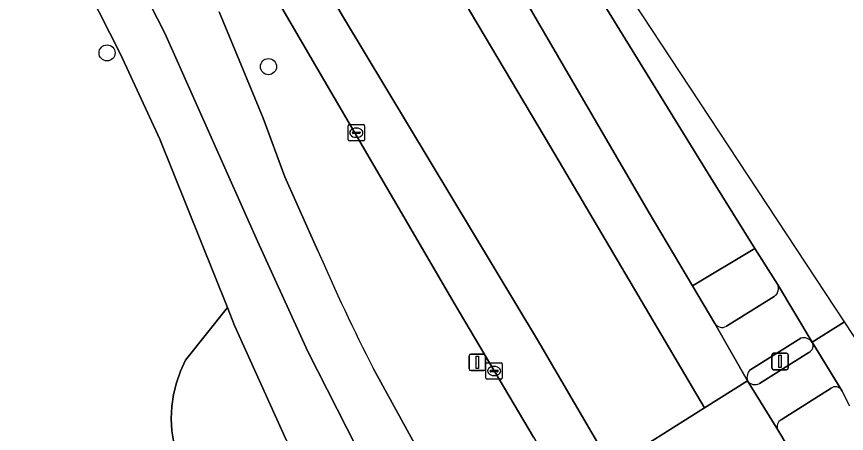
# Model space of a CAD drawing. Extents: x 161477 to 163040, y 383680 to 384871.
# Drawn here: x 162658.6 to 162709, y 384535.9 to 384561.2 of the extents above; entities that cross this region are included whole.
import ezdxf

# ---------------------------------------------------------------- set-up
doc = ezdxf.new("R2010")
doc.units = 0
for name, color, linetype in [('IMGEO_Berm_groen', 7, 'Continuous'), ('IMGEO_Boom', 7, 'Continuous'), ('IMGEO_Fietspad_open', 7, 'Continuous'), ('IMGEO_Groenvoorziening', 7, 'Continuous'), ('IMGEO_Kolk', 7, 'Continuous'), ('IMGEO_Lichtmast', 7, 'Continuous'), ('IMGEO_Rijbaan_regionaal_gesloten', 7, 'Continuous'), ('IMGEO_Verkeerseiland_groen', 7, 'Continuous'), ('IMGEO_Verkeerseiland_open', 7, 'Continuous'), ('IMGEO_Verkeersregelinstallatiepaal', 7, 'Continuous'), ('IMGEO_Voetpad_open', 7, 'Continuous')]:
    doc.layers.add(name, color=color, linetype=linetype)

msp = doc.modelspace()

# ---------------------------------------------------------------- linework, layer by layer
at = {"layer": 'IMGEO_Berm_groen'}
for points in [[(162685.222, 384543.678), (162670.368, 384569.152), (162661.36, 384584.262), (162660.195, 384586.185)], [(162670.873, 384561.485), (162673.55, 384555.018), (162674.874, 384551.461), (162676.88, 384546.972)], [(162689.993, 384535.646), (162685.222, 384543.678)], [(162680.267, 384539.789), (162684.444, 384532.154)]]:
    msp.add_lwpolyline(points, dxfattribs=at)
msp.add_arc((162786.626, 384594.331), 119.529, 203.34157, 207.149, dxfattribs=at)
at = {"layer": 'IMGEO_Boom'}
for centre in [(162664.06, 384558.99), (162673.873, 384558.156)]:
    msp.add_circle(centre, 0.489, dxfattribs=at)
at = {"layer": 'IMGEO_Fietspad_open'}
for points in [[(162648.573, 384592.878), (162650.141, 384590.536), (162655.343, 384582.291), (162661.691, 384571.728), (162663.543, 384568.094), (162667.567, 384560.196), (162673.2, 384547.544), (162676.263, 384540.838), (162679.22, 384535.035), (162681.042, 384531.876), (162683.982, 384526.606), (162684.444, 384525.851), (162686.138, 384523.183), (162688.203, 384519.591)], [(162676.88, 384546.972), (162674.874, 384551.461), (162673.55, 384555.018), (162670.873, 384561.485)], [(162708.696, 384538.533), (162706.933, 384541.404)], [(162706.734, 384540.787), (162703.726, 384538.904)], [(162686.603, 384528.492), (162686.402, 384528.785), (162684.444, 384532.154), (162680.267, 384539.789)], [(162702.998, 384539.067), (162704.837, 384536.094)], [(162705.051, 384536.699), (162705.329, 384536.874), (162708.091, 384538.619)]]:
    msp.add_lwpolyline(points, dxfattribs=at)
for centre, radius, start, end in [((162786.626, 384594.331), 119.529, 203.34157, 207.149), ((162706.52, 384541.197), 0.462, 297.5598, 26.6882), ((162703.451, 384539.383), 0.552, 214.8752, 299.8839), ((162708.348, 384538.255), 0.446, 38.6136, 125.2058), ((162705.244, 384536.29), 0.452, 115.301, 205.7397)]:
    msp.add_arc(centre, radius, start, end, dxfattribs=at)
at = {"layer": 'IMGEO_Groenvoorziening'}
for points in [[(162668.524, 384539.646), (162668.832, 384540.317), (162671.377, 384543.523), (162667.278, 384553.755), (162664.873, 384558.92), (162661.645, 384565.308), (162653.631, 384562.838), (162653.032, 384562.653), (162652.519, 384562.665), (162652.522, 384560.978), (162626.101, 384560.997)], [(162674.949, 384535.488), (162671.817, 384542.425), (162671.377, 384543.523), (162668.832, 384540.317), (162668.524, 384539.646), (162668.282, 384538.949), (162668.107, 384538.232), (162668.003, 384537.502), (162667.968, 384536.765), (162668.005, 384536.027), (162668.112, 384535.297), (162668.289, 384534.581), (162668.534, 384533.885), (162669.195, 384532.731), (162669.8, 384531.547), (162670.348, 384530.335), (162670.839, 384529.099), (162671.27, 384527.841), (162671.641, 384526.565), (162671.951, 384525.271)], [(162671.951, 384525.271), (162671.641, 384526.565), (162671.27, 384527.841), (162670.839, 384529.099), (162670.348, 384530.335), (162669.8, 384531.547), (162669.195, 384532.731), (162668.534, 384533.885), (162668.289, 384534.581), (162668.112, 384535.297), (162668.005, 384536.027), (162667.968, 384536.765), (162668.003, 384537.502), (162668.107, 384538.232), (162668.282, 384538.949), (162668.524, 384539.646)]]:
    msp.add_lwpolyline(points, dxfattribs=at)
at = {"layer": 'IMGEO_Kolk'}
for p, q in [((162678.714, 384553.715), (162678.714, 384554.567)), ((162678.789, 384554.641), (162679.641, 384554.641)), ((162679.202, 384554.421), (162679.227, 384554.421)), ((162679.715, 384554.567), (162679.715, 384553.715)), ((162678.973, 384554.135), (162678.973, 384554.147)), ((162679.411, 384554.098), (162679.013, 384554.098)), ((162679.016, 384554.184), (162679.414, 384554.184)), ((162679.225, 384553.861), (162679.2, 384553.861)), ((162679.457, 384554.147), (162679.457, 384554.135)), ((162679.641, 384553.641), (162678.789, 384553.641)), ((162687.09, 384539.236), (162687.09, 384540.088)), ((162687.165, 384540.162), (162688.017, 384540.162)), ((162688.091, 384540.088), (162688.091, 384539.236)), ((162687.349, 384539.656), (162687.349, 384539.668)), ((162687.787, 384539.619), (162687.389, 384539.619)), ((162687.392, 384539.705), (162687.79, 384539.705)), ((162687.578, 384539.942), (162687.603, 384539.942)), ((162687.833, 384539.668), (162687.833, 384539.656)), ((162688.017, 384539.162), (162687.165, 384539.162)), ((162687.601, 384539.382), (162687.576, 384539.382))]:
    msp.add_line(p, q, dxfattribs=at)
for points in [[(162678.714, 384553.715), (162678.714, 384554.567)], [(162678.789, 384554.641), (162679.641, 384554.641)], [(162679.715, 384554.567), (162679.715, 384553.715)], [(162679.641, 384553.641), (162678.789, 384553.641)], [(162687.09, 384539.236), (162687.09, 384540.088)], [(162687.165, 384540.162), (162688.017, 384540.162)], [(162688.091, 384540.088), (162688.091, 384539.236)], [(162688.017, 384539.162), (162687.165, 384539.162)]]:
    msp.add_lwpolyline(points, dxfattribs=at)
for centre, radius, start, end in [((162678.791, 384554.565), 0.0765, 91.552, 178.448), ((162678.791, 384554.565), 0.0765, 91.552, 178.448), ((162679.639, 384554.565), 0.0765, 1.552, 88.448), ((162679.639, 384554.565), 0.0765, 1.552, 88.448), ((162678.791, 384553.717), 0.0765, 181.552, 268.448), ((162678.791, 384553.717), 0.0765, 181.552, 268.448), ((162679.013, 384554.144), 0.0403, 85.8775, 175.7526), ((162679.01, 384554.134), 0.0366, 178.938, 274.7102), ((162679.414, 384554.141), 0.043, 264.8664, 352.4533), ((162679.418, 384554.146), 0.0386, 1.7309, 96.639), ((162679.639, 384553.717), 0.0765, 271.552, 358.448), ((162679.639, 384553.717), 0.0765, 271.552, 358.448), ((162687.167, 384540.086), 0.0765, 91.552, 178.448), ((162687.167, 384540.086), 0.0765, 91.552, 178.448), ((162688.015, 384540.086), 0.0765, 1.552, 88.448), ((162688.015, 384540.086), 0.0765, 1.552, 88.448), ((162687.389, 384539.665), 0.0403, 85.8775, 175.7526), ((162687.386, 384539.655), 0.0366, 178.938, 274.7102), ((162687.79, 384539.662), 0.043, 264.8664, 352.4533), ((162687.794, 384539.667), 0.0386, 1.7309, 96.639), ((162687.167, 384539.238), 0.0765, 181.552, 268.448), ((162687.167, 384539.238), 0.0765, 181.552, 268.448), ((162688.015, 384539.238), 0.0765, 271.552, 358.448), ((162688.015, 384539.238), 0.0765, 271.552, 358.448)]:
    msp.add_arc(centre, radius, start, end, dxfattribs=at)
for centre, major_axis, ratio, start_param, end_param in [((162679.201, 384554.141), (-0.387, 0.002), 0.722429, 4.712389, 7.853982), ((162679.226, 384554.141), (-0.39, 0.002), 0.717154, 1.570796, 4.712389), ((162687.577, 384539.662), (-0.387, 0.002), 0.722429, 4.712389, 7.853982), ((162687.602, 384539.662), (-0.39, 0.002), 0.717154, 1.570796, 4.712389)]:
    msp.add_ellipse(centre, major_axis=major_axis, ratio=ratio, start_param=start_param, end_param=end_param, dxfattribs=at)
at = {"layer": 'IMGEO_Lichtmast'}
for p, q in [((162686.076, 384539.786), (162686.076, 384540.586)), ((162686.076, 384540.586), (162686.076, 384539.786)), ((162686.176, 384540.686), (162686.966, 384540.686)), ((162686.966, 384540.686), (162686.176, 384540.686)), ((162687.066, 384540.586), (162687.066, 384539.786)), ((162687.066, 384539.786), (162687.066, 384540.586)), ((162686.966, 384539.686), (162686.176, 384539.686)), ((162686.176, 384539.686), (162686.966, 384539.686))]:
    msp.add_line(p, q, dxfattribs=at)
msp.add_lwpolyline([(162686.496, 384540.561), (162686.646, 384540.561), (162686.646, 384539.811), (162686.496, 384539.811), (162686.496, 384540.561)], dxfattribs=at)
for centre, start, end in [((162686.176, 384540.586), 90, 180), ((162686.176, 384540.586), 90, 180), ((162686.966, 384540.586), 0, 90), ((162686.966, 384540.586), 360, 90), ((162686.176, 384539.786), 180, 270), ((162686.176, 384539.786), 180, 270), ((162686.966, 384539.786), 270, 0), ((162686.966, 384539.786), 270, 0)]:
    msp.add_arc(centre, 0.1, start, end, dxfattribs=at)
at = {"layer": 'IMGEO_Rijbaan_regionaal_gesloten'}
for points in [[(162708.903, 384542.641), (162673.755, 384595.96), (162648.578, 384629.77), (162629.086, 384651.951), (162621.38, 384659.599), (162603.002, 384676.806), (162601.43, 384677.969), (162602.209, 384677.219)], [(162648.312, 384611.38), (162656.913, 384597.53), (162662.642, 384588.001), (162669.571, 384576.273), (162678.43, 384561.146), (162690.221, 384541.556), (162694.729, 384533.867), (162700.392, 384537.428), (162691.025, 384553.287), (162677.768, 384575.611), (162668.575, 384591.138), (162663.512, 384599.868), (162657.753, 384609.936)], [(162660.195, 384586.185), (162661.36, 384584.262), (162670.368, 384569.152), (162685.222, 384543.678), (162689.993, 384535.646), (162692.033, 384532.172), (162694.729, 384533.867), (162690.221, 384541.556), (162678.43, 384561.146), (162669.571, 384576.273), (162662.642, 384588.001), (162656.913, 384597.53), (162648.312, 384611.38)], [(162657.753, 384609.936), (162663.512, 384599.868), (162668.575, 384591.138), (162677.768, 384575.611), (162691.025, 384553.287), (162700.392, 384537.428), (162702.998, 384539.067), (162701.003, 384542.549), (162699.655, 384544.828), (162696.961, 384549.381), (162689.158, 384562.781), (162678.825, 384579.596)], [(162691.69, 384566.137), (162700.772, 384551.402), (162703.438, 384547.104), (162704.815, 384544.939), (162706.933, 384541.404), (162708.903, 384542.641)], [(162708.903, 384542.641), (162706.933, 384541.404), (162708.696, 384538.533), (162708.753, 384538.44), (162709.195, 384537.541)], [(162722.763, 384506.553), (162724.46, 384503.382), (162725.983, 384500.519), (162726.269, 384500), (162728.01, 384496.744), (162731.669, 384497.217), (162734.536, 384497.588), (162727.63, 384510.542), (162721.795, 384520.78), (162712.099, 384537.792), (162708.903, 384542.641)], [(162709.381, 384528.462), (162704.837, 384536.094), (162702.998, 384539.067), (162700.392, 384537.428), (162694.729, 384533.867), (162713.503, 384501.841), (162715.523, 384498.605), (162717.548, 384495.062), (162721.159, 384495.567), (162724.869, 384496.086), (162722.863, 384499.471), (162722.785, 384499.604), (162722.728, 384499.699), (162722.549, 384500), (162720.899, 384502.778), (162719.626, 384504.921)]]:
    msp.add_lwpolyline(points, dxfattribs=at)
at = {"layer": 'IMGEO_Verkeerseiland_groen'}
msp.add_lwpolyline([(162677.466, 384583.79), (162678.825, 384579.596), (162689.158, 384562.781), (162696.961, 384549.381), (162699.655, 384544.828), (162703.438, 384547.104), (162700.772, 384551.402), (162691.69, 384566.137)], dxfattribs=at)
at = {"layer": 'IMGEO_Verkeerseiland_open'}
for points in [[(162704.815, 384544.939), (162703.438, 384547.104), (162699.655, 384544.828), (162701.003, 384542.549)], [(162701.714, 384542.378), (162704.613, 384544.197)], [(162706.232, 384541.648), (162703.197, 384539.759)], [(162703.726, 384538.904), (162706.734, 384540.787)], [(162708.091, 384538.619), (162705.329, 384536.874), (162705.051, 384536.699)], [(162709.195, 384537.541), (162708.753, 384538.44), (162708.696, 384538.533)], [(162704.837, 384536.094), (162709.381, 384528.462)]]:
    msp.add_lwpolyline(points, dxfattribs=at)
for centre, radius, start, end in [((162704.341, 384544.67), 0.545, 299.9253, 29.6167), ((162701.452, 384542.85), 0.54, 213.8938, 299.0599), ((162706.424, 384541.069), 0.609, 33.2949, 108.3218), ((162706.52, 384541.197), 0.462, 297.5598, 26.6882), ((162703.584, 384539.273), 0.621, 128.5152, 199.3973), ((162703.451, 384539.383), 0.552, 214.8752, 299.8839), ((162708.348, 384538.255), 0.446, 38.6136, 125.2058), ((162705.244, 384536.29), 0.452, 115.301, 205.7397)]:
    msp.add_arc(centre, radius, start, end, dxfattribs=at)
at = {"layer": 'IMGEO_Verkeersregelinstallatiepaal'}
for p, q in [((162704.48, 384539.842), (162704.48, 384540.642)), ((162704.48, 384540.642), (162704.48, 384539.842)), ((162704.58, 384540.742), (162705.37, 384540.742)), ((162705.37, 384540.742), (162704.58, 384540.742)), ((162705.47, 384540.642), (162705.47, 384539.842)), ((162705.47, 384539.842), (162705.47, 384540.642)), ((162705.37, 384539.742), (162704.58, 384539.742)), ((162704.58, 384539.742), (162705.37, 384539.742))]:
    msp.add_line(p, q, dxfattribs=at)
msp.add_lwpolyline([(162704.9, 384540.617), (162705.05, 384540.617), (162705.05, 384539.867), (162704.9, 384539.867), (162704.9, 384540.617)], dxfattribs=at)
for centre, start, end in [((162704.58, 384540.642), 90, 180), ((162704.58, 384540.642), 90, 180), ((162705.37, 384540.642), 0, 90), ((162705.37, 384540.642), 360, 90), ((162704.58, 384539.842), 180, 270), ((162704.58, 384539.842), 180, 270), ((162705.37, 384539.842), 270, 0), ((162705.37, 384539.842), 270, 0)]:
    msp.add_arc(centre, 0.1, start, end, dxfattribs=at)
at = {"layer": 'IMGEO_Voetpad_open'}
for points in [[(162647.515, 384588.891), (162654.014, 384578.296), (162659.804, 384568.952), (162661.645, 384565.308), (162664.873, 384558.92), (162667.278, 384553.755), (162671.377, 384543.523), (162671.817, 384542.425), (162674.949, 384535.488), (162679.281, 384527.271), (162680.45, 384528.007)], [(162681.042, 384531.876), (162679.22, 384535.035), (162676.263, 384540.838), (162673.2, 384547.544), (162667.567, 384560.196), (162663.543, 384568.094), (162661.691, 384571.728), (162655.343, 384582.291)], [(162706.933, 384541.404), (162704.815, 384544.939)], [(162704.613, 384544.197), (162701.714, 384542.378)], [(162701.003, 384542.549), (162702.998, 384539.067)], [(162703.197, 384539.759), (162706.232, 384541.648)]]:
    msp.add_lwpolyline(points, dxfattribs=at)
for centre, radius, start, end in [((162704.341, 384544.67), 0.545, 299.9253, 29.6167), ((162701.452, 384542.85), 0.54, 213.8938, 299.0599), ((162706.424, 384541.069), 0.609, 33.2949, 108.3218), ((162703.584, 384539.273), 0.621, 128.5152, 199.3973)]:
    msp.add_arc(centre, radius, start, end, dxfattribs=at)

doc.saveas('drawing.dxf')
